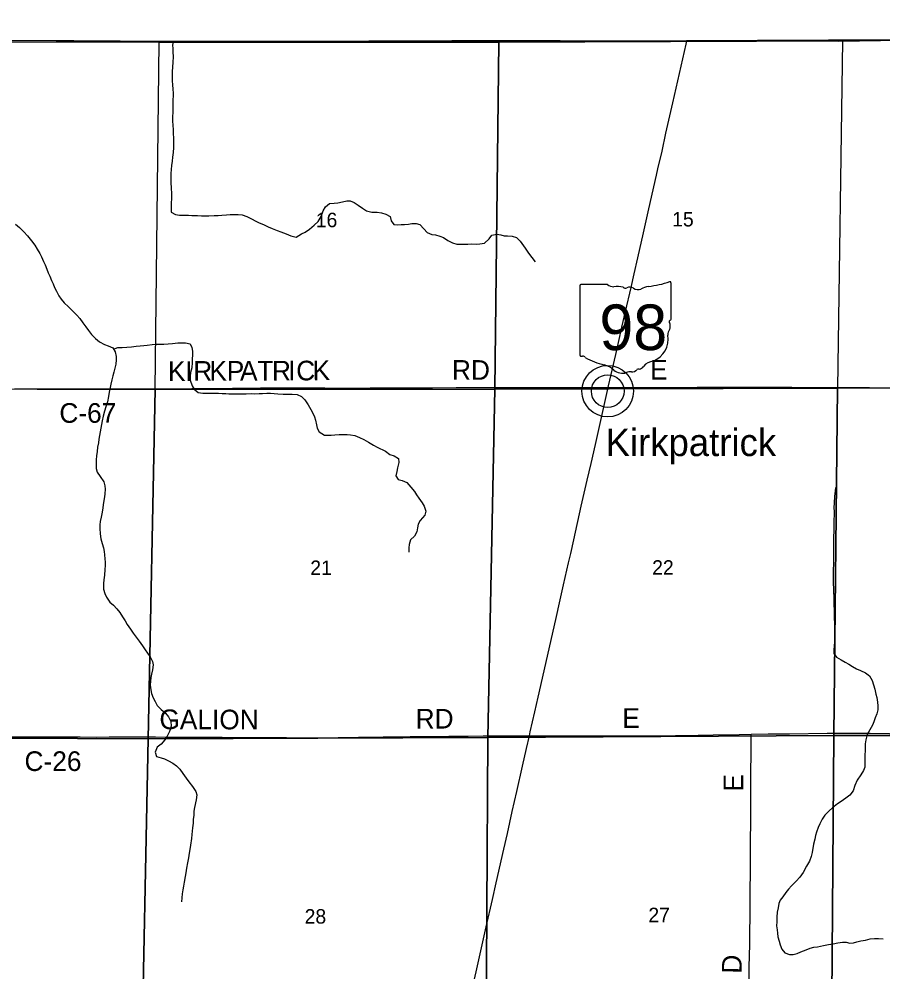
# Model space of a CAD drawing. Extents: x 1584893 to 1934202, y 663575 to 1091909.
# Drawn here: x 1818437 to 1831624, y 970849 to 985395 of the extents above; entities that cross this region are included whole.
import ezdxf

# ---------------------------------------------------------------- set-up
doc = ezdxf.new("R2010")
doc.units = 0
for name, color, linetype in [('GM_X_Adjacent_County', 7, 'Continuous'), ('GM_X_County', 7, 'Continuous'), ('GM_X_County_Road', 7, 'Continuous'), ('GM_X_County_Road_Text', 7, 'Continuous'), ('GM_X_Minor_River', 7, 'Continuous'), ('GM_X_Section', 7, 'Continuous'), ('GM_X_Section_Text', 7, 'Continuous'), ('GM_X_State_Location', 7, 'Continuous'), ('GM_X_State_Route', 7, 'Continuous'), ('GM_X_State_Shield', 7, 'Continuous'), ('GM_X_Township', 7, 'Continuous'), ('GM_X_Township_Road', 7, 'Continuous'), ('GM_X_Township_Road_Text', 7, 'Continuous'), ('GM_X_Unincorporated', 7, 'Continuous'), ('GM_X_Unincorporated_Location', 7, 'Continuous'), ('GM_X_Unincorporated_Text', 7, 'Continuous')]:
    doc.layers.add(name, color=color, linetype=linetype)

msp = doc.modelspace()

# ---------------------------------------------------------------- linework, layer by layer
at = {"layer": 'GM_X_Adjacent_County'}
msp.add_lwpolyline([(1852293, 985374), (1849534, 985395), (1846800, 985384), (1846658, 985379), (1845572, 985289), (1845074, 985259), (1844196, 985194), (1842914, 985093), (1841872, 985027), (1841533, 985009), (1841171, 985014), (1839819, 985043), (1836217, 985098), (1828627, 985061), (1820580, 985048), (1810918, 985033), (1809554, 985051)], dxfattribs=at)
at = {"layer": 'GM_X_County'}
msp.add_lwpolyline([(1809554, 985051), (1810918, 985033), (1820580, 985048), (1828627, 985061), (1836217, 985098), (1839819, 985043), (1841171, 985014), (1841533, 985009), (1841872, 985027), (1842914, 985093), (1844196, 985194), (1845074, 985259), (1845572, 985289), (1846658, 985379), (1846800, 985384), (1849534, 985395), (1852293, 985374)], dxfattribs=at)
at = {"layer": 'GM_X_County_Road'}
for points in [[(1818367, 979750), (1818613, 979750), (1818843, 979751), (1819023, 979751), (1819187, 979753), (1819433, 979753), (1819630, 979752), (1819843, 979752), (1820089, 979752), (1820351, 979752), (1820548, 979753), (1820696, 979752), (1821073, 979755), (1821270, 979757), (1821696, 979761), (1822122, 979764), (1822467, 979765), (1822860, 979765), (1823106, 979764), (1823467, 979763), (1823795, 979765), (1824058, 979766), (1824746, 979768), (1825107, 979770), (1825337, 979770), (1825796, 979769), (1826190, 979771), (1826419, 979772), (1826714, 979771), (1826993, 979770), (1827173, 979770), (1827376, 979770), (1827429, 979770)], [(1827429, 979770), (1827492, 979770), (1827658, 979772), (1827805, 979773), (1828051, 979773), (1828543, 979773), (1828790, 979774), (1829036, 979774), (1829233, 979775), (1829479, 979774), (1829988, 979774), (1830234, 979774), (1830431, 979773), (1830579, 979773), (1830809, 979772), (1831038, 979769), (1831203, 979769), (1831416, 979769), (1831580, 979767), (1831777, 979765)], [(1818303, 974437), (1818664, 974437), (1818893, 974438), (1819369, 974436), (1819615, 974435), (1819812, 974436), (1820091, 974437), (1820321, 974437), (1820518, 974436), (1820665, 974435), (1821289, 974433), (1821535, 974432), (1821912, 974430), (1822076, 974428), (1822224, 974426), (1822339, 974426), (1822519, 974426), (1822897, 974425), (1823307, 974428), (1823618, 974431), (1823996, 974436), (1824406, 974441), (1824816, 974444), (1824997, 974447), (1825177, 974449), (1825292, 974450), (1825522, 974452), (1826030, 974453), (1826227, 974453)], [(1826227, 974453), (1826309, 974453), (1826555, 974453), (1826769, 974453), (1827146, 974453), (1827671, 974455), (1827934, 974456), (1828130, 974456), (1828459, 974461), (1828803, 974464), (1829033, 974468), (1829427, 974474), (1829612, 974477)], [(1829612, 974477), (1829870, 974482), (1830198, 974485), (1830772, 974494), (1831035, 974495), (1831428, 974492), (1831724, 974489), (1832068, 974485), (1832364, 974485), (1832593, 974481), (1833003, 974478), (1833200, 974476), (1833578, 974474), (1834004, 974472), (1834349, 974469), (1834579, 974468), (1834847, 974468)]]:
    msp.add_lwpolyline(points, dxfattribs=at)
at = {"layer": 'GM_X_Minor_River'}
for points in [[(1820787, 985049), (1820781, 984996), (1820786, 984946), (1820784, 984894), (1820787, 984820), (1820782, 984736), (1820777, 984659), (1820772, 984593), (1820773, 984533), (1820774, 984445), (1820778, 984395), (1820785, 984322), (1820788, 984268), (1820786, 984116), (1820784, 984052), (1820783, 983969), (1820780, 983907), (1820781, 983841), (1820784, 983769), (1820787, 983708), (1820791, 983646), (1820794, 983576), (1820795, 983494), (1820792, 983436), (1820787, 983357), (1820778, 983285), (1820772, 983225), (1820765, 983159), (1820760, 983099), (1820755, 983039), (1820753, 982965), (1820754, 982900), (1820759, 982814), (1820762, 982730), (1820759, 982509), (1820760, 982445), (1820826, 982410), (1820886, 982403), (1821024, 982402), (1821076, 982399), (1821162, 982396), (1821224, 982393), (1821333, 982392), (1821413, 982395), (1821477, 982399), (1821531, 982404), (1821603, 982409), (1821657, 982412), (1821723, 982414), (1821782, 982413), (1821842, 982406), (1821915, 982381), (1821983, 982346), (1822049, 982312), (1822100, 982285), (1822166, 982258), (1822238, 982225), (1822302, 982200), (1822377, 982169), (1822433, 982149), (1822515, 982116), (1822583, 982087), (1822665, 982066), (1822749, 982115), (1822802, 982144), (1822872, 982190), (1822941, 982247), (1823004, 982304), (1823049, 982382), (1823080, 982466), (1823113, 982528), (1823176, 982581), (1823246, 982584), (1823304, 982588), (1823372, 982605), (1823442, 982622), (1823492, 982618), (1823552, 982595), (1823614, 982556), (1823679, 982509), (1823739, 982470), (1823823, 982449), (1823903, 982446), (1823967, 982436), (1824033, 982419), (1824102, 982380), (1824116, 982315), (1824155, 982259), (1824215, 982256), (1824269, 982257), (1824319, 982259), (1824380, 982266), (1824434, 982276), (1824500, 982277), (1824552, 982258), (1824617, 982191), (1824664, 982136), (1824738, 982104), (1824796, 982099), (1824858, 982080), (1824916, 982059)], [(1818381, 982264), (1818442, 982214), (1818510, 982147), (1818565, 982086), (1818628, 982011), (1818677, 981946), (1818715, 981885), (1818752, 981819), (1818779, 981764), (1818809, 981696), (1818834, 981641), (1818861, 981579), (1818883, 981522), (1818908, 981468), (1818933, 981405), (1818959, 981351), (1818980, 981299), (1819006, 981240), (1819045, 981171), (1819078, 981117), (1819126, 981064), (1819191, 981003), (1819256, 980938), (1819320, 980877), (1819365, 980823), (1819410, 980756), (1819454, 980695), (1819495, 980641), (1819541, 980582), (1819604, 980519), (1819667, 980466), (1819739, 980425), (1819799, 980408), (1819867, 980375), (1819904, 980313), (1819917, 980246), (1819920, 980192), (1819914, 980126), (1819899, 980066), (1819882, 980004)], [(1824916, 982059), (1824981, 982016), (1825053, 981977), (1825117, 981961), (1825171, 981958), (1825223, 981957), (1825289, 981961), (1825347, 981962), (1825417, 981961), (1825470, 981963), (1825542, 981974), (1825611, 982039), (1825653, 982097), (1825730, 982114), (1825792, 982099), (1825844, 982086), (1825894, 982086), (1825964, 982083), (1826032, 982062), (1826087, 982005), (1826162, 981900), (1826211, 981823), (1826264, 981753), (1826314, 981690)], [(1819879, 980354), (1819947, 980381), (1820013, 980382), (1820081, 980385), (1820155, 980394), (1820223, 980401), (1820286, 980407), (1820340, 980412), (1820390, 980417), (1820468, 980425), (1820536, 980432), (1820588, 980433), (1820648, 980432), (1820713, 980436), (1820781, 980445), (1820861, 980454), (1820979, 980453), (1821047, 980438), (1821076, 980381), (1821082, 980327), (1821083, 980269), (1821080, 980203), (1821080, 980151), (1821075, 980070), (1821056, 980002), (1821047, 979946), (1821050, 979884), (1821081, 979798), (1821111, 979745), (1821170, 979694), (1821242, 979683), (1821367, 979682), (1821421, 979683), (1821483, 979683), (1821539, 979678), (1821591, 979677), (1821641, 979675), (1821779, 979673), (1821847, 979674), (1821905, 979674), (1821979, 979677), (1822029, 979676), (1822102, 979677), (1822152, 979681), (1822218, 979684), (1822274, 979683), (1822330, 979681), (1822386, 979676), (1822466, 979671), (1822520, 979668), (1822604, 979671), (1822682, 979664), (1822750, 979634), (1822801, 979581), (1822851, 979506), (1822909, 979397), (1822945, 979324), (1822960, 979272), (1822975, 979202), (1822989, 979151), (1823018, 979093), (1823097, 979044), (1823150, 979041), (1823200, 979041), (1823258, 979048), (1823322, 979055), (1823384, 979054), (1823446, 979052), (1823496, 979049), (1823562, 979036), (1823636, 979007), (1823698, 978979), (1823773, 978936), (1823847, 978891), (1823904, 978862), (1824028, 978800), (1824097, 978749), (1824163, 978730), (1824229, 978687), (1824232, 978627), (1824215, 978547), (1824203, 978491), (1824188, 978423), (1824223, 978365), (1824285, 978350), (1824357, 978319), (1824416, 978252), (1824471, 978185), (1824503, 978135), (1824540, 978084), (1824591, 978011), (1824623, 977957), (1824646, 977884), (1824633, 977822), (1824558, 977743), (1824529, 977685), (1824519, 977631), (1824508, 977569), (1824471, 977503), (1824412, 977448), (1824392, 977374)], [(1819882, 980004), (1819870, 979950), (1819851, 979886), (1819838, 979822), (1819829, 979772), (1819812, 979700), (1819802, 979632), (1819785, 979552), (1819760, 979474), (1819741, 979408), (1819722, 979332), (1819707, 979264), (1819694, 979206), (1819684, 979152), (1819675, 979094), (1819664, 979038), (1819656, 978984), (1819647, 978928), (1819636, 978860), (1819631, 978792), (1819621, 978728), (1819616, 978669), (1819613, 978585), (1819614, 978533), (1819630, 978481), (1819675, 978414), (1819730, 978331), (1819747, 978271), (1819753, 978220), (1819748, 978150), (1819741, 978100), (1819731, 978046), (1819722, 977982), (1819715, 977932), (1819703, 977866), (1819690, 977792), (1819677, 977726), (1819670, 977676), (1819668, 977620), (1819673, 977535), (1819686, 977461), (1819707, 977389), (1819724, 977322), (1819736, 977268), (1819743, 977216), (1819748, 977157), (1819752, 977103), (1819751, 977053), (1819746, 976993), (1819739, 976905), (1819730, 976835), (1819726, 976779), (1819727, 976690), (1819746, 976624), (1819771, 976569), (1819824, 976495), (1819876, 976446), (1819927, 976393), (1819973, 976336), (1820018, 976270), (1820055, 976207), (1820087, 976153), (1820138, 976080), (1820177, 976021), (1820223, 975960), (1820268, 975898), (1820319, 975827), (1820361, 975768), (1820396, 975716), (1820437, 975661), (1820473, 975588), (1820482, 975538), (1820473, 975462), (1820458, 975396), (1820448, 975344), (1820441, 975286), (1820440, 975228), (1820446, 975156), (1820457, 975101), (1820486, 975033), (1820513, 974978), (1820545, 974918), (1820604, 974857), (1820670, 974798), (1820719, 974745), (1820756, 974674), (1820761, 974600), (1820734, 974518), (1820699, 974446), (1820663, 974391), (1820606, 974327), (1820543, 974278), (1820512, 974206), (1820534, 974138), (1820605, 974117), (1820657, 974102), (1820719, 974073), (1820785, 974036), (1820842, 973996), (1820890, 973945), (1820939, 973880)], [(1830897, 978246), (1830894, 978188), (1830884, 978114), (1830878, 978010), (1830876, 977934), (1830877, 977880), (1830873, 977697), (1830874, 977645), (1830870, 977427), (1830870, 977371), (1830868, 977270), (1830869, 977192), (1830867, 977120), (1830868, 977068), (1830865, 976996), (1830862, 976892), (1830865, 976825), (1830866, 976771), (1830867, 976711), (1830869, 976645), (1830872, 976576), (1830874, 976506), (1830875, 976446), (1830877, 976376), (1830878, 976298), (1830881, 976247), (1830883, 976181), (1830884, 976125), (1830887, 976069), (1830886, 976013), (1830886, 975940), (1830883, 975884), (1830880, 975834), (1830875, 975760), (1830873, 975708), (1830914, 975653), (1830985, 975612), (1831045, 975576), (1831102, 975545), (1831161, 975510), (1831222, 975478), (1831282, 975451), (1831355, 975415), (1831420, 975368), (1831457, 975299), (1831479, 975232), (1831498, 975168), (1831516, 975091), (1831529, 975039), (1831540, 974970), (1831548, 974914), (1831545, 974852), (1831528, 974788), (1831504, 974726), (1831483, 974667), (1831464, 974615), (1831425, 974546), (1831381, 974474), (1831361, 974392), (1831354, 974330), (1831351, 974280), (1831352, 974220), (1831349, 974168), (1831349, 974086), (1831348, 974028), (1831345, 973976), (1831326, 973922), (1831286, 973857), (1831229, 973778), (1831195, 973696), (1831169, 973612), (1831118, 973547), (1831055, 973504), (1830988, 973450), (1830931, 973415), (1830852, 973356), (1830801, 973307), (1830737, 973240), (1830696, 973181), (1830659, 973108), (1830634, 973056), (1830610, 972982), (1830595, 972930), (1830584, 972875), (1830564, 972801), (1830542, 972671), (1830526, 972613), (1830505, 972541), (1830457, 972464), (1830407, 972369), (1830356, 972298), (1830300, 972233), (1830229, 972166), (1830182, 972115), (1830143, 972064), (1830094, 971998), (1830054, 971947), (1830035, 971893), (1830022, 971830), (1830011, 971760), (1830005, 971683)], [(1824392, 977374), (1824389, 977322), (1824388, 977259)], [(1820939, 973880), (1820990, 973807), (1821030, 973749), (1821085, 973680), (1821136, 973605), (1821149, 973553), (1821141, 973479), (1821115, 973359), (1821107, 973306), (1821104, 973242), (1821097, 973174), (1821094, 973120), (1821085, 973048), (1821079, 972998), (1821074, 972948), (1821067, 972886), (1821054, 972786), (1821043, 972720), (1821031, 972660), (1821022, 972593), (1821009, 972515), (1820994, 972433), (1820985, 972363), (1820972, 972307), (1820959, 972219), (1820949, 972159), (1820938, 972103), (1820929, 972041), (1820923, 971983), (1820916, 971919)], [(1830005, 971683), (1830002, 971615), (1830000, 971553), (1830007, 971491), (1830012, 971441), (1830021, 971386), (1830037, 971318), (1830054, 971263), (1830081, 971199), (1830128, 971143), (1830199, 971116), (1830253, 971115), (1830315, 971132), (1830370, 971158), (1830450, 971189), (1830513, 971212), (1830567, 971225), (1830627, 971235), (1830714, 971254), (1830790, 971266), (1830862, 971279), (1830934, 971295), (1831005, 971304), (1831060, 971302), (1831120, 971291), (1831172, 971292), (1831227, 971309), (1831285, 971322), (1831357, 971336), (1831431, 971353), (1831496, 971360), (1831558, 971362), (1831627, 971355)]]:
    msp.add_lwpolyline(points, dxfattribs=at)
at = {"layer": 'GM_X_Section'}
for points in [[(1820577, 985042), (1825762, 985041), (1825699, 979748), (1820512, 979739)], [(1825762, 985041), (1831005, 985061), (1830928, 979760), (1825699, 979748)], [(1815113, 979758), (1820512, 979739), (1820407, 974408), (1815015, 974433)], [(1820512, 979739), (1825699, 979748), (1825590, 974426), (1820407, 974408)], [(1825699, 979748), (1830928, 979760), (1830875, 974457), (1825590, 974426)], [(1830928, 979760), (1836169, 979777), (1836118, 974458), (1830875, 974457)], [(1825590, 974426), (1830875, 974457), (1830835, 969120), (1825561, 969159)], [(1830875, 974457), (1836118, 974458), (1836100, 969135), (1830835, 969120)], [(1815015, 974433), (1820407, 974408), (1820302, 969107), (1814948, 969116)], [(1820407, 974408), (1825590, 974426), (1825561, 969159), (1820302, 969107)]]:
    msp.add_lwpolyline(points, close=True, dxfattribs=at)
at = {"layer": 'GM_X_State_Route'}
msp.add_lwpolyline([(1825327, 970467), (1825424, 970899), (1825496, 971219), (1825568, 971540), (1825663, 971956), (1825721, 972212), (1825838, 972724), (1825892, 972964), (1825966, 973300), (1826035, 973604), (1826121, 973988), (1826183, 974260), (1826227, 974453), (1826241, 974516), (1826310, 974820), (1826360, 975045), (1826529, 975780), (1826639, 976277), (1826686, 976485), (1826748, 976757), (1826824, 977093), (1826857, 977237), (1826904, 977445), (1827019, 977957), (1827110, 978357), (1827169, 978613), (1827235, 978901), (1827317, 979269), (1827378, 979541), (1827429, 979770), (1827436, 979797), (1827545, 980277), (1827607, 980549), (1827640, 980693), (1827695, 980932), (1827779, 981300), (1827826, 981508), (1827881, 981748), (1827967, 982132), (1828051, 982500), (1828168, 983012), (1828188, 983109), (1828251, 983380), (1828312, 983653), (1828417, 984117), (1828569, 984789), (1828620, 985013), (1828630, 985060)], dxfattribs=at)
at = {"layer": 'GM_X_State_Shield'}
for p, q in [((1826997, 981324), (1826997, 980267)), ((1827418, 981342), (1827010, 981342)), ((1828389, 980815), (1828389, 981368)), ((1828389, 980816), (1828389, 980815))]:
    msp.add_line(p, q, dxfattribs=at)
for centre, radius, start, end in [((1827013, 981326), 16.1, 98.1301, 188.1301), ((1827515, 981465), 156, 231.6195, 271.1119), ((1827567, 980749), 562, 80.4867, 94.9883), ((1827694, 981332), 45.1, 219.7921, 297.1024), ((1827761, 981209), 93.8, 54.4667, 119.1411), ((1827882, 981377), 113, 233.8562, 294.8282), ((1828081, 981019), 297, 97.3462, 120.7689), ((1827893, 982783), 1476, 275.8445, 288.9065), ((1828373, 981371), 15.5, 351.8621, 97.738), ((1828385, 980775), 24, 107.944, 210.337), ((1828233, 980705), 144, 340.033, 23.6496), ((1828372, 980813), 16.6, 289.6038, 7.7341), ((1827976, 980514), 369, 292.3089, 8.9858), ((1828444, 980584), 105, 136.8065, 186.9296), ((1827013, 980265), 16.3, 171.9584, 258.3066), ((1827015, 980373), 124, 267.339, 280.6039), ((1827041, 980206), 44.8, 29.7484, 93.2717), ((1827606, 981156), 1066, 240.4129, 257.1985), ((1827288, 979793), 334, 47.1842, 75.836), ((1828131, 979971), 202, 94.4031, 142.5768), ((1827649, 980201), 212, 230.7004, 286.2918), ((1827771, 979836), 174, 85.6951, 111.2099), ((1827787, 980122), 113, 268.777, 315.5493), ((1827889, 980020), 31.8, 65.7517, 132.6484), ((1827875, 980165), 119, 282.8732, 323.2771)]:
    msp.add_arc(centre, radius, start, end, dxfattribs=at)
at = {"layer": 'GM_X_Township'}
msp.add_lwpolyline([(1809388, 963837), (1809397, 965194), (1809409, 966524), (1809470, 974481), (1809490, 979763), (1809554, 985051), (1810918, 985033), (1820580, 985048), (1828627, 985061), (1836217, 985098), (1839819, 985043), (1841171, 985014), (1841533, 985009), (1841532, 984992), (1841496, 979677), (1841459, 974382), (1841436, 971009), (1841405, 966456), (1841387, 963824), (1839237, 963824), (1832077, 963824), (1823776, 963824), (1815539, 963824)], close=True, dxfattribs=at)
at = {"layer": 'GM_X_Township_Road'}
for points in [[(1815216, 985093), (1815577, 985091), (1815954, 985088), (1816282, 985086), (1816873, 985084), (1817332, 985081), (1817545, 985079), (1817890, 985076), (1818234, 985074), (1819005, 985069), (1819272, 985066)], [(1819272, 985066), (1820694, 985058), (1821252, 985056), (1821580, 985058), (1822056, 985057), (1822416, 985056), (1822925, 985057), (1823532, 985058), (1823778, 985061), (1824450, 985064), (1825041, 985067), (1825927, 985068), (1826386, 985066), (1826697, 985066), (1827780, 985061), (1828469, 985060), (1828630, 985060)], [(1828630, 985060), (1828797, 985062), (1829223, 985062), (1829748, 985063), (1830043, 985061), (1830946, 985060), (1831585, 985067), (1832290, 985079), (1832864, 985090), (1833438, 985098), (1833734, 985101), (1834406, 985098), (1834931, 985097), (1835866, 985098), (1836217, 985098)], [(1829580, 970659), (1829582, 970921), (1829586, 971102), (1829590, 971266), (1829592, 971462), (1829595, 971692), (1829599, 972020), (1829602, 972446), (1829604, 972627), (1829604, 972791), (1829606, 973201), (1829607, 973496), (1829608, 973857), (1829610, 974218), (1829612, 974398), (1829612, 974431), (1829612, 974477)]]:
    msp.add_lwpolyline(points, dxfattribs=at)
at = {"layer": 'GM_X_Unincorporated'}
for radius in [393, 249]:
    msp.add_circle((1827422, 979715), radius, dxfattribs=at)
at = {"layer": 'GM_X_Unincorporated_Location'}
msp.add_line((1827422, 979715), (1827422, 979715), dxfattribs=at)

# ---------------------------------------------------------------- texts
at = {"layer": 'GM_X_County_Road_Text'}
for s, rotation, p in [('K', 0.2113, (1820710, 979871)), ('I', 0.2108, (1820974, 979872)), ('R', 0.2108, (1821097, 979873)), ('K', 0.2076, (1821343, 979874)), ('P', 0.2111, (1821608, 979875)), ('A', 0.2076, (1821810, 979876)), ('T', 0.208, (1822074, 979876)), ('R', 0.2091, (1822298, 979877)), ('I', 0.2087, (1822545, 979878)), ('C', 0.2324, (1822668, 979879)), ('K', 1.0177, (1822919, 979880)), ('RD', 0, (1825045, 979889)), ('E', 0, (1828068, 979893)), ('C-67', 0, (1819052, 979232)), ('GALION', 359.8209, (1820579, 974556)), ('RD', 0, (1824490, 974565)), ('E', 0, (1827645, 974574)), ('C-26', 0, (1818520, 973917))]:
    msp.add_text(s, height=300, rotation=rotation, dxfattribs=at).set_placement(p)
at = {"layer": 'GM_X_Section_Text'}
for s, p in [('15', (1828406, 982229)), ('16', (1822966, 982218)), ('21', (1822882, 976909)), ('22', (1828101, 976913)), ('27', (1828043, 971609)), ('28', (1822796, 971587))]:
    msp.add_text(s, height=221, rotation=0, dxfattribs=at).set_placement(p)
at = {"layer": 'GM_X_State_Location'}
for s in ['s', 'r']:
    msp.add_text(s, height=1, dxfattribs=at).set_placement((1827677, 980725))
msp.add_text('98', height=1, rotation=0, dxfattribs=at).set_placement((1827425, 980653))
at = {"layer": 'GM_X_State_Shield'}
msp.add_text('98', height=696.1, dxfattribs=at).set_placement((1827295, 980342))
at = {"layer": 'GM_X_Township_Road_Text'}
for s, rotation, p in [('E', 90, (1829490, 973602)), ('D', 88.6557, (1829464, 970820))]:
    msp.add_text(s, height=300, rotation=rotation, dxfattribs=at).set_placement(p)
at = {"layer": 'GM_X_Unincorporated_Text'}
msp.add_text('Kirkpatrick', height=417, rotation=0, dxfattribs=at).set_placement((1827390, 978724))

doc.saveas('drawing.dxf')
